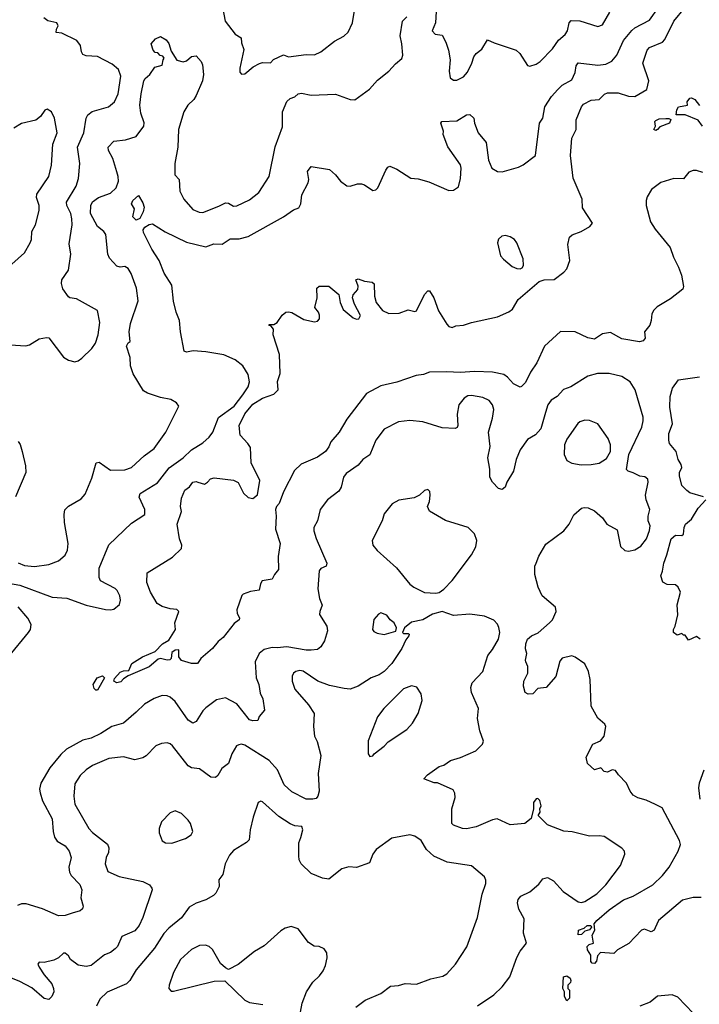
# Model space of a CAD drawing. Extents: x 2133461 to 2293071, y 753526 to 916327.
# Tile 394 of 459: x 2241325 to 2245522, y 870778 to 876864. Entities that reach past the tile are written whole.
import ezdxf

# ---------------------------------------------------------------- set-up
doc = ezdxf.new("R2010")
doc.units = 0

msp = doc.modelspace()

# ---------------------------------------------------------------- linework, layer by layer
at = {"layer": '0CON10XD'}
for points in [[(2242571.1, 876975), (2242593.3, 876855), (2242655, 876774.2), (2242692.5, 876752.5), (2242695, 876720), (2242708.8, 876678.8), (2242683.8, 876565), (2242685, 876540), (2242695, 876527.5), (2242715, 876530), (2242767.5, 876572.5), (2242805, 876592.9), (2242825, 876598.1), (2242873.2, 876596.8), (2242893.2, 876616.8), (2242955, 876646), (2242985, 876634), (2243095, 876649.2), (2243145, 876646), (2243185, 876665.8), (2243269.4, 876730.6), (2243327.2, 876762.8), (2243352.6, 876787.4), (2243379.5, 876845), (2243395, 876932.5)], [(2241242.9, 873382.9), (2241325, 873368.1), (2241525, 873293.8), (2241615, 873287.3), (2241735, 873245.7), (2241855, 873217.5), (2241885, 873215.8), (2241905, 873220), (2241940.5, 873249.5), (2241948, 873275), (2241942.3, 873302.3), (2241927.5, 873335), (2241915, 873348), (2241824.2, 873395), (2241815.5, 873415.5), (2241815, 873472.5), (2241875, 873618.1), (2242015, 873752.5), (2242096.7, 873805), (2242097.1, 873835), (2242063, 873913), (2242068.9, 873935), (2242175, 874001.5), (2242247.3, 874092.7), (2242334.4, 874155), (2242385, 874204.4), (2242455, 874248.1), (2242495, 874282.9), (2242518.5, 874315), (2242552.3, 874405), (2242648.4, 874475), (2242703.7, 874545), (2242736.6, 874595), (2242743.9, 874625), (2242735, 874671.2), (2242703.5, 874723.5), (2242655, 874762), (2242585, 874792), (2242475, 874811.2), (2242395.8, 874815.8), (2242355, 874808), (2242341.2, 874815), (2242317.5, 874935), (2242312.5, 875005), (2242291.4, 875055), (2242273.6, 875123.6), (2242265, 875223.3), (2242216.5, 875296.5), (2242185.3, 875375), (2242140.4, 875445), (2242088.3, 875548.3), (2242088.1, 875565), (2242098, 875582), (2242125, 875597.3), (2242145, 875600.8), (2242222.2, 875552.2), (2242355, 875488.3), (2242475, 875458.9), (2242522.8, 875477.2), (2242575, 875476.9), (2242625, 875508.8), (2242680.7, 875509.3), (2242735, 875524.4), (2242955, 875645.7), (2243015, 875689.2), (2243048.5, 875701.5), (2243061.9, 875725), (2243068, 875782), (2243107.1, 875855), (2243111.4, 875875), (2243103.3, 875925), (2243125, 875956), (2243238.3, 875938.3), (2243276.2, 875905), (2243306.1, 875866.1), (2243345, 875837.5), (2243366.1, 875833.9), (2243410.7, 875849.3), (2243435, 875850), (2243455, 875843.3), (2243505, 875807.5), (2243525, 875812.5), (2243536.1, 875823.9), (2243586, 875934), (2243598.3, 875951.7), (2243611.7, 875958.3), (2243655, 875940), (2243740, 875885), (2243785, 875880), (2243851.7, 875861.7), (2243975, 875808.8), (2244005, 875810), (2244035, 875831.2), (2244047.9, 875882.1), (2244052, 875945), (2244047.3, 875967.3), (2243968.3, 876078.3), (2243940, 876155), (2243942, 876175), (2243926.7, 876225), (2243932.5, 876235), (2244025, 876238), (2244085, 876276.2), (2244105, 876276.7), (2244130, 876255), (2244133.3, 876225), (2244156.2, 876165), (2244205.7, 876105), (2244220, 875995), (2244240, 875945), (2244275, 875925.6), (2244305, 875922.2), (2244405, 875953.1), (2244434.4, 875965.6), (2244511.2, 876025), (2244535.6, 876224.4), (2244555.7, 876255), (2244568.9, 876325), (2244610.3, 876389.7), (2244647.7, 876432.3), (2244675, 876458.8), (2244735, 876491.4), (2244755, 876536.7), (2244761.9, 876578.1), (2244775, 876596.9), (2244895, 876582.8), (2244945, 876589.3), (2244982.3, 876607.7), (2245012.7, 876645), (2245054.7, 876735), (2245105, 876796.5), (2245125, 876813.1), (2245215, 876861.1), (2245271.5, 876938.5)], [(2242425, 874004.2), (2242466.4, 873993.6), (2242485.5, 874004.5), (2242503.4, 874026.6), (2242525, 874031.9), (2242645, 874017.1), (2242675, 874002), (2242706.2, 873936.2), (2242735, 873910.6), (2242765, 873904.3), (2242794.2, 873925.8), (2242807.3, 874015), (2242753.8, 874125), (2242749.8, 874219.8), (2242734.2, 874245), (2242685.7, 874295), (2242680, 874355), (2242715, 874426.5), (2242765, 874487.1), (2242825, 874524.2), (2242895, 874548), (2242921.2, 874575), (2242917.7, 874627.7), (2242932.7, 874677.3), (2242930, 874795), (2242891.2, 874915), (2242891.7, 874951.7), (2242878.3, 874968.3), (2242862.5, 874975), (2242865, 874980), (2242895, 874980), (2242915, 874992.5), (2242945, 875036.7), (2242967.5, 875055), (2242985, 875058.8), (2243005, 875053.3), (2243080.7, 875010.7), (2243145, 874996), (2243165, 875000), (2243176.7, 875015), (2243176.4, 875036.4), (2243170, 875055), (2243146.7, 875085), (2243162.5, 875145), (2243160, 875205), (2243175, 875217.5), (2243235, 875216.7), (2243296.7, 875165), (2243303.3, 875115), (2243322.3, 875072.3), (2243385, 875020), (2243405, 875012.5), (2243420, 875015), (2243430, 875035), (2243393.3, 875105), (2243381.2, 875145), (2243385, 875162.5), (2243412.5, 875195), (2243416.2, 875216.2), (2243400, 875255), (2243415, 875262.5), (2243455, 875247.5), (2243501.7, 875241.7), (2243515, 875230), (2243516.2, 875155), (2243526, 875115), (2243565.4, 875065.4), (2243605, 875047.1), (2243669.5, 875050.5), (2243725, 875069.5), (2243765, 875060), (2243775, 875063.8), (2243826, 875165), (2243845, 875186.7), (2243855, 875187.5), (2243882.5, 875145), (2243911.9, 875065), (2243962, 874982), (2243975, 874968), (2243995, 874960), (2244018.8, 874971.2), (2244065, 874975.6), (2244115, 874992.7), (2244275, 875027.5), (2244345, 875057.5), (2244369.4, 875075), (2244402.9, 875135), (2244534.3, 875245.7), (2244565, 875256), (2244625, 875257.3), (2244685, 875302.2), (2244705, 875324.4), (2244722.5, 875375), (2244711.1, 875475), (2244721.1, 875518.9), (2244737, 875533), (2244793.1, 875555), (2244846.5, 875585), (2244862.9, 875605), (2244801.3, 875701.3), (2244799.4, 875755), (2244742.5, 875885), (2244726.7, 876025), (2244735, 876131.2), (2244762.3, 876185), (2244762.2, 876245), (2244794.5, 876325.5), (2244808.2, 876341.8), (2244855, 876366.9), (2244905, 876370.8), (2244937.2, 876402.8), (2244955, 876411.5), (2245020.6, 876410.6), (2245085, 876391.1), (2245125, 876389.2), (2245198, 876432), (2245210.8, 876485), (2245174.4, 876595), (2245200.8, 876675), (2245215, 876691.4), (2245294.7, 876725.3), (2245309.2, 876740.8), (2245366.1, 876855), (2245432.8, 876937.2)], [(2243896.2, 876915), (2243893.8, 876845), (2243872.5, 876795), (2243890, 876775), (2243935, 876767.5), (2243956.2, 876725), (2243974, 876675), (2243984.2, 876615), (2243977.5, 876545), (2243983.3, 876505), (2244005, 876488.9), (2244025, 876489.4), (2244065, 876510.6), (2244089.7, 876540.3), (2244117.9, 876595), (2244129.6, 876635), (2244145, 876654.6), (2244179.5, 876680.5), (2244215, 876738.8), (2244255, 876720), (2244391.2, 876675), (2244414, 876655), (2244460.8, 876580.8), (2244476.4, 876576.4), (2244515, 876588.1), (2244540, 876605), (2244615, 876684.2), (2244652.6, 876737.4), (2244695, 876771.4), (2244708.5, 876795), (2244718.6, 876845), (2244731.5, 876858.5), (2244785, 876856.5), (2244895, 876821.9), (2244925, 876832.5), (2244970.5, 876909.5)], [(2241265, 874854.3), (2241361.7, 874848.3), (2241385, 874853.3), (2241402.5, 874865), (2241445, 874890), (2241490.5, 874899.5), (2241505, 874896.2), (2241595, 874778.6), (2241625, 874759.4), (2241665, 874749.2), (2241685, 874754.3), (2241709.3, 874770.7), (2241769.4, 874830.6), (2241792.5, 874865), (2241810, 874915), (2241818.6, 874991.4), (2241805, 875065.8), (2241675, 875138.6), (2241635, 875144), (2241625, 875151.2), (2241590.9, 875200.9), (2241583, 875233), (2241585.8, 875255), (2241625.4, 875315), (2241640.8, 875415), (2241630.9, 875479.1), (2241648.8, 875595), (2241647, 875633), (2241640.4, 875665), (2241614.7, 875714.7), (2241613.1, 875735), (2241672.7, 875835), (2241687.9, 875882.1), (2241695.4, 875975.4), (2241682.5, 876075), (2241720, 876165), (2241734.4, 876255.6), (2241746.4, 876275), (2241773.1, 876296.9), (2241873.8, 876325), (2241909.4, 876355), (2241933.1, 876405), (2241949.6, 876515), (2241935, 876556.7), (2241895, 876588.5), (2241805, 876635.6), (2241735, 876640), (2241715, 876649.2), (2241705.6, 876665), (2241699.5, 876705), (2241677.8, 876735), (2241585, 876780.5), (2241550, 876785), (2241551.4, 876805), (2241561.8, 876825), (2241554.5, 876845), (2241497.6, 876857.6), (2241472.9, 876875)], [(2241315, 873507.3), (2241355, 873490.9), (2241415, 873482.7), (2241505, 873495.8), (2241565, 873519.2), (2241605, 873553.3), (2241619.2, 873585), (2241624.2, 873625), (2241601.9, 873755), (2241598.6, 873805), (2241603.8, 873833.8), (2241625, 873856), (2241705, 873902), (2241729.7, 873930.3), (2241770.9, 874029.1), (2241796.1, 874123.9), (2241815, 874128.8), (2241885, 874080), (2241975, 874080.6), (2242015, 874096), (2242092.6, 874167.4), (2242155, 874212.5), (2242226.4, 874313.6), (2242307.5, 874475), (2242292.5, 874495), (2242257.5, 874515), (2242195, 874529.2), (2242114.5, 874554.5), (2242088.9, 874568.9), (2242025.7, 874675), (2242010, 874725), (2242006.1, 874776.1), (2241984, 874845), (2241994.2, 874865.8), (2242006.7, 874875), (2242000.9, 874935), (2242008.8, 874985), (2242056.7, 875125), (2242046.5, 875205), (2242013.5, 875295), (2241995.3, 875325.3), (2241975, 875338.5), (2241945, 875334.4), (2241925, 875340), (2241879.1, 875389.1), (2241868.6, 875415), (2241856.7, 875535), (2241843.8, 875553.8), (2241804.7, 875584.7), (2241762.5, 875665), (2241763.6, 875715), (2241775, 875737.5), (2241811.2, 875765), (2241885, 875791.9), (2241921.4, 875825), (2241934.3, 875865.7), (2241933.1, 875895), (2241923.8, 875923.8), (2241898.9, 876005), (2241872.9, 876055), (2241872, 876075), (2241906.8, 876113.2), (2241978.2, 876121.8), (2242045, 876142.5), (2242090.6, 876205), (2242093, 876227), (2242073.8, 876285), (2242067.5, 876335), (2242074.2, 876405.8), (2242092.1, 876485), (2242100.1, 876499.9), (2242129.1, 876525), (2242158.8, 876571.2), (2242205, 876582.5), (2242210, 876615), (2242217.5, 876625), (2242208.3, 876638.3), (2242191.7, 876641.7), (2242178.3, 876658.3), (2242161.7, 876661.7), (2242150, 876675), (2242137.5, 876715), (2242163.8, 876745), (2242195, 876758.8), (2242229.5, 876739.5), (2242245.9, 876715.9), (2242259.3, 876669.3), (2242295, 876613.3), (2242335, 876602.5), (2242355, 876610), (2242385, 876636.7), (2242415, 876640), (2242446, 876605), (2242453.8, 876585), (2242459.4, 876525), (2242453.3, 876485), (2242415.6, 876395), (2242399.5, 876370.5), (2242362.5, 876335), (2242338.2, 876295), (2242306.1, 876185), (2242301.3, 876075), (2242282.9, 875975), (2242283.8, 875905), (2242310, 875875), (2242314.5, 875804.5), (2242337.5, 875755), (2242395, 875690), (2242433.2, 875673.2), (2242455, 875672.5), (2242555, 875710), (2242595, 875732.5), (2242615, 875729.2), (2242645, 875711.4), (2242665, 875712.9), (2242745, 875750.8), (2242801.9, 875795), (2242865.6, 875895), (2242902.4, 876077.6), (2242947.6, 876202.4), (2242947.5, 876295), (2242975, 876358.8), (2242995, 876376.2), (2243025, 876386), (2243044.7, 876405.3), (2243065, 876409.6), (2243125, 876397.5), (2243275, 876404.2), (2243365, 876370), (2243395, 876367.5), (2243485.3, 876434.7), (2243535, 876490), (2243605, 876546.2), (2243645, 876591.2), (2243685.8, 876624.2), (2243690.8, 876645), (2243685.7, 876715), (2243674.1, 876764.1), (2243690, 876855), (2243715, 876882)], [(2245542.2, 876205), (2245515, 876242), (2245434.6, 876274.6), (2245380, 876275), (2245382.9, 876307.1), (2245394.1, 876325.9), (2245450, 876335), (2245447.5, 876355), (2245465, 876378.8), (2245475, 876381.2), (2245495, 876370.8), (2245522.8, 876332.8)], [(2241276.9, 875353.1), (2241355, 875422), (2241390, 875485), (2241396.7, 875505), (2241399.2, 875555), (2241421.4, 875595), (2241445.7, 875685), (2241445.6, 875714.4), (2241428.5, 875765), (2241430.5, 875785), (2241504.6, 875895.4), (2241520, 875965), (2241528.5, 876095), (2241556.4, 876165), (2241540, 876255), (2241521.2, 876295), (2241495, 876310), (2241480, 876305), (2241453.8, 876265), (2241425, 876242.9), (2241335, 876222.5), (2241287.6, 876192.4)], [(2245255, 876178), (2245242, 876185), (2245251.2, 876205), (2245248.6, 876235), (2245255, 876241.4), (2245275, 876250), (2245315, 876253.3), (2245335, 876252.9), (2245345.8, 876245.8), (2245338.6, 876225), (2245278.1, 876201.9), (2245265, 876184.2), (2245255, 876178)], [(2245545, 875918.5), (2245505, 875931.5), (2245485, 875931.9), (2245458.6, 875921.4), (2245425, 875880), (2245365, 875882.5), (2245285, 875857.5), (2245226.4, 875813.6), (2245201.1, 875768.9), (2245194.4, 875745), (2245194.4, 875715), (2245220.9, 875615), (2245249.5, 875569.5), (2245341.9, 875455), (2245362.9, 875395), (2245394.5, 875334.5), (2245412.9, 875285), (2245425.8, 875215), (2245421.2, 875198.8), (2245345, 875138), (2245261.3, 875088.7), (2245240.9, 875069.1), (2245229.2, 875045), (2245226, 875005), (2245216, 874975), (2245184, 874935), (2245188, 874895), (2245175, 874878.8), (2245153, 874873), (2245045, 874891.9), (2244975, 874929.2), (2244925, 874922.5), (2244875, 874888), (2244835, 874898.1), (2244755, 874934.4), (2244665, 874936.5), (2244566.4, 874845), (2244518.3, 874741.7), (2244479.1, 874685), (2244449.5, 874620.5), (2244425, 874595.8), (2244415, 874592), (2244375, 874613.1), (2244337.8, 874655), (2244315, 874669.6), (2244245, 874685.4), (2244135, 874690), (2244045, 874682.1), (2243962.6, 874687.4), (2243855, 874684.6), (2243819.1, 874670.9), (2243773.8, 874665), (2243655, 874622.2), (2243555, 874600), (2243467.1, 874552.9), (2243344.5, 874395), (2243297.1, 874315), (2243245.7, 874255), (2243235, 874223.8), (2243214.3, 874195), (2243165, 874159.2), (2243063.4, 874116.6), (2243022.2, 874077.8), (2242953.1, 873945), (2242926.4, 873873.6), (2242910.6, 873855), (2242904.6, 873835), (2242908.9, 873795), (2242904.4, 873715), (2242934, 873625), (2242921.2, 873545), (2242923.8, 873465), (2242897.5, 873435), (2242883.6, 873406.4), (2242823.3, 873395), (2242812.7, 873377.3), (2242803, 873337), (2242750, 873330), (2242705, 873313.3), (2242695.9, 873304.1), (2242666.2, 873215), (2242668.8, 873195), (2242683.3, 873165), (2242680, 873155), (2242649.1, 873130.9), (2242582, 873045), (2242550, 873020), (2242515, 872976.7), (2242442.5, 872915), (2242422.5, 872885), (2242385, 872884.2), (2242325, 872902.5), (2242306.7, 872925), (2242308.3, 872968.3), (2242285, 872966.7), (2242265, 872952.5), (2242260, 872915), (2242252.3, 872907.7), (2242235, 872904.3), (2242195, 872914), (2242180, 872910), (2242125, 872864.2), (2241995, 872807.5), (2241965, 872790), (2241948.3, 872771.7), (2241924, 872764), (2241906.7, 872775), (2241909.3, 872790.7), (2241945, 872830), (2241965, 872838.8), (2241998.3, 872841.7), (2242017.5, 872885), (2242083.3, 872925), (2242162.3, 872957.7), (2242206, 873005), (2242245, 873027.5), (2242286, 873094), (2242282.5, 873135), (2242307.5, 873205), (2242295, 873218), (2242255, 873221.9), (2242205, 873236.5), (2242173.8, 873255), (2242132.5, 873325), (2242110, 873385), (2242112.5, 873445), (2242269.4, 873540.6), (2242323.3, 873595), (2242326.9, 873615), (2242312.5, 873655), (2242298, 873745), (2242323.6, 873823.6), (2242318, 873855), (2242323.6, 873906.4), (2242343.8, 873955), (2242373, 873977), (2242393.3, 874005), (2242415, 874008.8), (2242425, 874004.2)], [(2242045, 875624.5), (2242024.3, 875645), (2242033.3, 875695), (2242014.5, 875725), (2242023.1, 875745), (2242057.5, 875777.5), (2242085, 875732), (2242092.7, 875705), (2242086.2, 875675), (2242066.4, 875635), (2242045, 875624.5)], [(2244415, 875322.9), (2244429.2, 875330.8), (2244436, 875344), (2244435.5, 875385), (2244395.8, 875485), (2244380, 875505), (2244355, 875521.4), (2244325, 875530), (2244303.3, 875525), (2244282.4, 875507.6), (2244275.8, 875485), (2244294.6, 875404.6), (2244312.6, 875382.6), (2244367.6, 875337.6), (2244394.7, 875324.7), (2244415, 875322.9)], [(2245535, 871437.8), (2245485, 871436.7), (2245418.3, 871421.7), (2245270.8, 871295), (2245250.3, 871249.7), (2245243.3, 871235), (2245225, 871226.2), (2245185, 871241.2), (2245165, 871236.2), (2245086.8, 871153.2), (2245016.4, 871113.6), (2244995, 871092.5), (2244913, 871097), (2244893, 871077), (2244887.5, 871045), (2244875, 871030), (2244861.7, 871031.7), (2244853, 871043), (2244851.7, 871081.7), (2244832.5, 871115), (2244830, 871135), (2244843, 871147), (2244870, 871155), (2244860, 871205), (2244876.2, 871235), (2244874, 871275), (2244888.8, 871295), (2244965, 871361.5), (2245055, 871423.5), (2245115, 871445.6), (2245235.8, 871515), (2245295, 871573.8), (2245336.2, 871625), (2245392.1, 871725), (2245405.5, 871765), (2245399.3, 871789.3), (2245292.4, 871992.4), (2245252.4, 872012.4), (2245195, 872038.9), (2245143.4, 872053.4), (2245115, 872071.2), (2245096.2, 872095), (2245073.3, 872145), (2245022.5, 872195), (2245005, 872222.5), (2244983.6, 872226.4), (2244955, 872212.5), (2244935, 872217.5), (2244915, 872240), (2244875, 872227.5), (2244832.5, 872265), (2244823.8, 872305), (2244864.6, 872385.4), (2244913, 872407), (2244935.7, 872434.3), (2244946.2, 872495), (2244939.2, 872509.2), (2244895, 872546.2), (2244855, 872620), (2244849.1, 872785), (2244839.1, 872835), (2244815, 872882), (2244755, 872924.2), (2244735, 872930.8), (2244675, 872918), (2244661.2, 872898.8), (2244636.4, 872803.6), (2244576.2, 872735), (2244525, 872728.8), (2244495, 872697.5), (2244465, 872694.4), (2244446.2, 872705), (2244436.9, 872745), (2244438.6, 872775), (2244464.2, 872825), (2244464, 872865), (2244451.2, 872895), (2244448, 872905), (2244457.5, 872945), (2244449.2, 872975), (2244450, 873005), (2244462.2, 873035), (2244485, 873055.7), (2244526.8, 873073.2), (2244597.1, 873135), (2244615.7, 873155), (2244638.8, 873205), (2244635, 873232.5), (2244551.7, 873301.7), (2244527.1, 873355), (2244507.1, 873435), (2244507.5, 873485), (2244514.3, 873505), (2244532, 873548), (2244575, 873620.8), (2244685, 873703.8), (2244718, 873745), (2244747.3, 873802.7), (2244795, 873843.3), (2244811.7, 873848.3), (2244835.8, 873845.8), (2244875, 873828.8), (2244925.5, 873785.5), (2244951.2, 873745), (2245015, 873710), (2245035, 873607.5), (2245062.7, 873582.7), (2245085, 873578), (2245125, 873585.8), (2245161.1, 873608.9), (2245196.9, 873655), (2245214.2, 873705.8), (2245218.8, 873735), (2245207.5, 873765), (2245206.7, 873795), (2245216.2, 873835), (2245193.8, 873895), (2245189.2, 873925), (2245205.7, 874005), (2245204.1, 874024.1), (2245187.1, 874037.1), (2245155, 874042.9), (2245115, 874063.3), (2245082.2, 874072.2), (2245073, 874083), (2245087.2, 874175), (2245166.9, 874345), (2245176.7, 874385), (2245175, 874406.7), (2245125.5, 874575.5), (2245095, 874624.2), (2245045, 874658.6), (2244965, 874676.7), (2244893.4, 874676.6), (2244835, 874660.8), (2244730, 874595), (2244683.2, 874576.8), (2244644.7, 874535.3), (2244607.2, 874512.8), (2244586.9, 874483.1), (2244571.8, 874435), (2244544.6, 874335.4), (2244511.7, 874298.3), (2244460.4, 874269.6), (2244416.5, 874205), (2244390.9, 874145), (2244375, 874073.3), (2244334.1, 874005.9), (2244323.3, 873975), (2244305, 873960), (2244282.5, 873965), (2244244.2, 874004.2), (2244228, 874035), (2244227.8, 874085), (2244215.6, 874155), (2244230, 874225), (2244220, 874315), (2244245, 874400), (2244253.2, 874455), (2244245, 874482.5), (2244225, 874509.1), (2244185, 874527.5), (2244115, 874540.8), (2244091.9, 874538.1), (2244069.2, 874525), (2244036.4, 874483.6), (2244027.1, 874425), (2244030.8, 874355), (2244027.3, 874342.7), (2244015, 874336.2), (2243935, 874340.8), (2243815, 874378.6), (2243735, 874385.6), (2243665, 874378.9), (2243575, 874332.5), (2243524.2, 874265), (2243486.4, 874173.6), (2243444, 874146), (2243415, 874109.4), (2243341.7, 874058.3), (2243325.5, 874035), (2243310.6, 873975), (2243295, 873948.8), (2243225, 873896), (2243181.4, 873835), (2243163.8, 873766.2), (2243141.9, 873725), (2243141.1, 873705), (2243155, 873656.7), (2243222.5, 873505), (2243217.5, 873485), (2243185, 873471.2), (2243175, 873457.5), (2243166.2, 873345), (2243176.6, 873286.6), (2243191.9, 873245), (2243177.5, 873205), (2243177.3, 873187.3), (2243221.9, 873115), (2243225.4, 873085.4), (2243207.9, 873025), (2243185, 872987.1), (2243165, 872970.6), (2243125, 872967.3), (2243093.4, 872966.6), (2242975, 872988), (2242915, 872980), (2242885, 872982.5), (2242835, 872971.4), (2242804.2, 872945), (2242779.2, 872895), (2242785.8, 872795), (2242801.9, 872755), (2242810, 872700), (2242825.7, 872665), (2242836.2, 872595), (2242803.9, 872556.1), (2242795, 872532.5), (2242765, 872528.8), (2242745, 872536), (2242665.3, 872635.3), (2242595, 872671.2), (2242540.2, 872659.8), (2242475, 872610.8), (2242455, 872592.5), (2242415, 872526.2), (2242395, 872516), (2242364.7, 872534.7), (2242285, 872650), (2242255, 872675.7), (2242235, 872684.4), (2242205, 872685.6), (2242155, 872667.8), (2242095, 872632.2), (2242045, 872583.3), (2241965.3, 872514.7), (2241894.7, 872495.3), (2241825, 872451.5), (2241765, 872423.3), (2241715, 872409.6), (2241613.1, 872355), (2241578.1, 872321.9), (2241510.4, 872239.6), (2241454.5, 872145), (2241447.6, 872107.6), (2241450.4, 872085), (2241466.2, 872035), (2241524.1, 871924.1), (2241530.8, 871845), (2241540, 871810), (2241556.1, 871786.1), (2241606.3, 871756.4), (2241630, 871725), (2241642.9, 871685), (2241627.3, 871625), (2241631.4, 871595), (2241643.2, 871573.2), (2241695, 871518.8), (2241708.6, 871485), (2241702, 871435), (2241716, 871385), (2241711.7, 871368.3), (2241697.5, 871355), (2241649.5, 871340.5), (2241604.4, 871325.6), (2241565, 871323.6), (2241465, 871367.1), (2241365, 871397.8), (2241335, 871399.5), (2241310.9, 871389.1)], [(2245548.8, 873915), (2245465, 873940), (2245445, 873954.2), (2245414.1, 873984.1), (2245400.4, 874045), (2245400.9, 874065), (2245414.5, 874095), (2245410.5, 874115), (2245392.7, 874145), (2245379.6, 874195), (2245339.2, 874245), (2245334.3, 874264.3), (2245334.4, 874305), (2245356.4, 874366.4), (2245340.8, 874469.2), (2245342, 874535), (2245357.1, 874585), (2245395, 874636.9), (2245524.3, 874655.7)], [(2244792.4, 874112.4), (2244855, 874114.4), (2244905, 874121.9), (2244948.9, 874151.1), (2244973.3, 874195), (2244973.3, 874235), (2244959.2, 874275), (2244896.7, 874365), (2244845, 874386), (2244815, 874389.2), (2244785, 874378.8), (2244773, 874367), (2244705, 874271.2), (2244689.4, 874235), (2244687.5, 874175), (2244705, 874138.8), (2244735, 874122.5), (2244792.4, 874112.4)], [(2241315, 874256.7), (2241327.7, 874237.7), (2241339.2, 874195), (2241360, 874105), (2241362.9, 874065), (2241298.8, 873915)], [(2243895, 873318.8), (2243915, 873323.8), (2243945, 873343.8), (2243995, 873396.2), (2244114.6, 873555), (2244142.1, 873605), (2244148.2, 873645), (2244133.3, 873685), (2244094.6, 873724.6), (2243955, 873767.1), (2243855, 873826.2), (2243844, 873855), (2243856, 873885), (2243860, 873925), (2243857, 873947), (2243845, 873960), (2243825, 873952.5), (2243795, 873923.8), (2243761.7, 873908.3), (2243665.8, 873894.2), (2243625, 873871.2), (2243575, 873810), (2243563.1, 873765), (2243500.8, 873645), (2243505.8, 873615), (2243532.2, 873582.2), (2243651.2, 873475), (2243734, 873375), (2243760, 873355), (2243825, 873322), (2243895, 873318.8)], [(2245527.5, 873035), (2245505, 873050), (2245455, 873027.5), (2245435, 873060), (2245425, 873060), (2245415, 873070), (2245385, 873060), (2245363.8, 873075), (2245362.5, 873095), (2245374, 873115), (2245390.8, 873185), (2245385.9, 873245.9), (2245405.7, 873325), (2245392, 873355), (2245375, 873371.2), (2245325, 873372.5), (2245297.5, 873387.5), (2245284, 873425), (2245295.8, 873455), (2245302.7, 873505), (2245322.9, 873555), (2245347.8, 873655), (2245375, 873677.3), (2245415, 873676), (2245425, 873683.8), (2245428.5, 873725), (2245437.3, 873745), (2245474, 873776), (2245515, 873844.4), (2245562.5, 873895)], [(2241256.7, 872926.7), (2241378.1, 873075), (2241391.9, 873095), (2241395.5, 873125), (2241374.7, 873165), (2241315.4, 873235.4)], [(2244152.1, 870767.9), (2244254.3, 870835.7), (2244305, 870886.2), (2244352.1, 870947.9), (2244396, 871066), (2244415.6, 871105), (2244455.7, 871155), (2244437.4, 871217.4), (2244440, 871305), (2244408.2, 871365), (2244399.5, 871405), (2244403.9, 871426.1), (2244420, 871445), (2244475, 871472.9), (2244530.6, 871519.4), (2244557, 871553), (2244585, 871561.4), (2244621.1, 871541.1), (2244680.6, 871475), (2244775, 871411.9), (2244795, 871406.9), (2244815, 871412.2), (2244889.9, 871460.1), (2244945, 871516.9), (2245036.7, 871635), (2245063.3, 871705), (2245060, 871725), (2245045, 871743.3), (2244935, 871813.8), (2244905, 871818.8), (2244845, 871816.2), (2244737, 871843), (2244685, 871847.5), (2244585, 871886.7), (2244527.5, 871945), (2244540, 871965), (2244537.5, 871985), (2244546.2, 872005), (2244537, 872037), (2244525, 872050), (2244515, 872047.5), (2244498.8, 872025), (2244497.5, 871985), (2244483.3, 871925), (2244445.4, 871894.6), (2244355, 871886.9), (2244274.2, 871924.2), (2244245, 871918.1), (2244144.2, 871874.2), (2244085, 871862.5), (2244060, 871865), (2244004.4, 871884.4), (2243993.8, 871895), (2243993.8, 871985), (2244013.8, 872055), (2244013.3, 872083.3), (2244003, 872103), (2243905, 872147.5), (2243885, 872147.5), (2243821.7, 872171.7), (2243844.2, 872195.8), (2243915, 872247.5), (2243943.6, 872256.4), (2243986.1, 872283.9), (2244047.7, 872302.3), (2244142.5, 872345), (2244182.5, 872385), (2244190, 872405), (2244167.3, 872467.3), (2244151.9, 872545), (2244158.9, 872605), (2244115.4, 872705), (2244111.8, 872735), (2244120, 872765), (2244185.7, 872835), (2244215.5, 872934.5), (2244245, 872970.8), (2244281.4, 873035), (2244290.8, 873075), (2244285, 873107.5), (2244276.6, 873126.6), (2244252.4, 873152.4), (2244195, 873177.5), (2244105, 873189.1), (2244005, 873180.8), (2243935, 873206), (2243875, 873190), (2243815, 873153.8), (2243745, 873138.8), (2243702.5, 873105), (2243690, 873075), (2243695, 873070), (2243725, 873070), (2243730, 873065), (2243727.5, 873055), (2243708.8, 873031.2), (2243685, 872976.2), (2243623.3, 872885), (2243575.4, 872834.6), (2243545, 872814.2), (2243495, 872796), (2243415, 872744.2), (2243365, 872726), (2243328.8, 872728.8)], [(2243575, 873064), (2243647, 873083), (2243652.5, 873105), (2243637.5, 873135), (2243612.5, 873155), (2243593, 873183), (2243555, 873196.7), (2243540.5, 873189.5), (2243512.9, 873157.1), (2243503.3, 873095), (2243511.7, 873081.7), (2243532.3, 873072.3), (2243575, 873064)], [(2243328.8, 872728.8), (2243238.9, 872748.9), (2243165.5, 872775.5), (2243075, 872837.3), (2243055, 872840.5), (2243031.2, 872835), (2243016.3, 872823.7), (2243006.7, 872805), (2243007.5, 872775), (2243025, 872725.8), (2243107.9, 872627.9), (2243142.5, 872575), (2243140, 872495), (2243145.7, 872435.7), (2243162.1, 872402.1), (2243184.4, 872315), (2243169.1, 872205), (2243174.3, 872095), (2243165.8, 872065), (2243155, 872050), (2243135.5, 872044.5), (2243094.3, 872045.7), (2243005, 872090), (2242957.3, 872135), (2242916.1, 872226.1), (2242864.7, 872284.7), (2242715, 872379.4), (2242695, 872385.8), (2242677.7, 872382.3), (2242663.8, 872375), (2242634.3, 872325), (2242614.2, 872265), (2242572.5, 872235), (2242548.9, 872191.1), (2242535, 872180), (2242505, 872181.4), (2242435, 872232.2), (2242385, 872240), (2242365, 872251.1), (2242268.6, 872375), (2242255, 872387.1), (2242235, 872392.9), (2242200.9, 872389.1), (2242164.5, 872375.5), (2242105, 872312.5), (2242085, 872300.6), (2242035, 872288.9), (2241965, 872306.7), (2241875, 872297.5), (2241775, 872254.4), (2241735, 872226.9), (2241697.4, 872192.6), (2241665, 872140), (2241658.9, 872065), (2241664.4, 872015), (2241750.8, 871865), (2241775, 871838.6), (2241867.4, 871767.4), (2241874.4, 871745), (2241873.3, 871715), (2241858.1, 871685), (2241851.5, 871645), (2241868.3, 871598.3), (2241938.2, 871568.2), (2242085, 871535.6), (2242125.5, 871515.5), (2242141.2, 871495), (2242143.3, 871485), (2242085.3, 871315), (2242062.7, 871265), (2242035, 871232.2), (2241955, 871197.1), (2241928.5, 871135), (2241915, 871119.4), (2241885, 871098.1), (2241847.4, 871082.6), (2241765, 871017.3), (2241735, 871010.9), (2241685, 871020), (2241638, 871055), (2241625, 871076.7), (2241605, 871093.3), (2241595, 871093.3), (2241563.3, 871065), (2241535, 871051.2), (2241475, 871036.7), (2241445, 871037.5), (2241437.5, 871025), (2241445, 871007.5), (2241475, 870958.8), (2241523.3, 870905), (2241533.8, 870875), (2241536.2, 870855), (2241523.3, 870825), (2241505, 870807.5), (2241475, 870813.3), (2241400.3, 870880.3), (2241325, 870918.6), (2241235.3, 870955.3)], [(2241805, 872720), (2241795, 872720), (2241785, 872730), (2241777.5, 872755), (2241803.6, 872796.4), (2241835, 872807.5), (2241847.5, 872795), (2241805, 872720)], [(2243488.3, 872308.3), (2243505, 872312.5), (2243513.6, 872326.4), (2243575, 872373.8), (2243599.7, 872400.3), (2243715, 872476.2), (2243750.8, 872515), (2243785.5, 872574.5), (2243810.6, 872655), (2243805, 872697.5), (2243777.6, 872737.6), (2243745, 872746.4), (2243695, 872726.8), (2243573.1, 872605), (2243535.6, 872555), (2243476.4, 872406.4), (2243477.5, 872325), (2243488.3, 872308.3)], [(2245550, 872225), (2245520.9, 872145), (2245517.1, 872115), (2245525.4, 872045.4)], [(2243060.8, 871809.2), (2243073.8, 871855), (2243067.5, 871877.5), (2243025, 871880), (2242995, 871894), (2242925, 871939.2), (2242825, 872030), (2242815, 872033.3), (2242797.5, 872025), (2242766, 871935), (2242747.5, 871855), (2242741.2, 871795), (2242725, 871778), (2242645, 871728), (2242621.3, 871698.7), (2242594.3, 871645), (2242579.5, 871580.5), (2242555, 871546.7), (2242555.8, 871505), (2242535.4, 871464.6), (2242520.8, 871449.2), (2242475, 871423.5), (2242415, 871402.5), (2242371.8, 871378.2), (2242325, 871312.5), (2242245, 871248.6), (2242215.6, 871215), (2242157.8, 871125), (2242045, 870991.4), (2242019.6, 870950.4), (2242005.8, 870925), (2241984, 870905), (2241865, 870852.5), (2241819.7, 870810.3), (2241799.2, 870765)], [(2242265, 871774), (2242348.3, 871801.7), (2242383.3, 871825), (2242393.9, 871846.1), (2242380, 871895), (2242366.2, 871915), (2242325, 871956), (2242285, 871974), (2242255, 871961.2), (2242201.2, 871905), (2242186.7, 871865), (2242187, 871837), (2242205, 871787.5), (2242225.9, 871775.9), (2242265, 871774)], [(2243400.7, 870759.3), (2243457.9, 870802.1), (2243555, 870844), (2243615, 870889.2), (2243665, 870894.3), (2243705, 870907.1), (2243775, 870902.2), (2243865, 870935.5), (2243938.3, 870951.7), (2243963.8, 870965), (2244017.1, 871025), (2244087.4, 871132.6), (2244152.9, 871315), (2244181.7, 871458.3), (2244204.4, 871525), (2244204.4, 871545), (2244195.5, 871565.5), (2244115, 871633.8), (2243965, 871655.6), (2243883.4, 871693.4), (2243836.5, 871735), (2243805, 871790.8), (2243765, 871817.5), (2243735, 871825.7), (2243623.3, 871805), (2243525.8, 871735), (2243505.7, 871705), (2243485, 871652.5), (2243405, 871624), (2243357.5, 871627.5), (2243315, 871614.4), (2243235, 871550.8), (2243195, 871556.2), (2243125.8, 871585.8), (2243063.8, 871645), (2243051.2, 871671.2), (2243048, 871695), (2243048, 871775), (2243060.8, 871809.2)], [(2243052.5, 870695), (2243069.2, 870785), (2243097.1, 870855), (2243135.5, 870914.5), (2243176.4, 870953.6), (2243199.2, 870985), (2243213.6, 871016.4), (2243224.3, 871065), (2243221.4, 871095), (2243205, 871120), (2243175, 871134.2), (2243143.3, 871136.7), (2243108.8, 871158.8), (2243045, 871243.3), (2243002.3, 871257.7), (2242965, 871248.8), (2242937.7, 871232.3), (2242835, 871138.8), (2242775.9, 871104.1), (2242675, 871023.3), (2242615, 870992.5), (2242595, 871002.5), (2242565, 871030), (2242515, 871116), (2242495, 871134), (2242472.7, 871142.7), (2242435, 871141.1), (2242385, 871115.5), (2242317.1, 871055), (2242275, 870973.8), (2242248, 870895), (2242246.7, 870875), (2242259.3, 870859.3), (2242275, 870858.8), (2242525, 870920), (2242591.7, 870921.7), (2242715, 870803.3), (2242745, 870788.8), (2242826.1, 870776.1)], [(2244775, 871207.5), (2244776.2, 871235), (2244811.7, 871248.3), (2244830, 871265), (2244852.5, 871265), (2244857.5, 871255), (2244845, 871237.5), (2244815, 871230), (2244795, 871210), (2244775, 871207.5)], [(2244705, 870800), (2244690, 870825), (2244690, 870855), (2244680, 870875), (2244683, 870947), (2244705, 870952.5), (2244725, 870940), (2244730, 870925), (2244727, 870913), (2244710, 870895), (2244710, 870875), (2244720, 870865), (2244720, 870815), (2244705, 870800)], [(2245485, 870722.5), (2245390.9, 870820.9), (2245355, 870836.9), (2245265, 870827.5), (2245218.3, 870791.7), (2245156.2, 870765)]]:
    msp.add_lwpolyline(points, dxfattribs=at)

doc.saveas('drawing.dxf')
